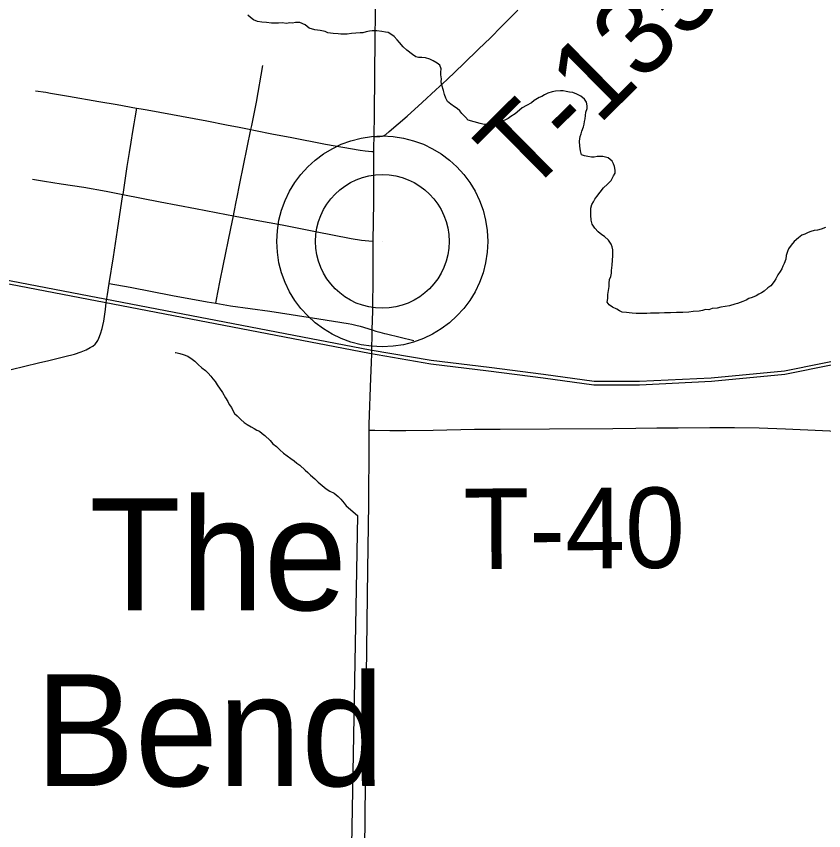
# Model space of a CAD drawing. Extents: x 2.1 to 73.9, y 4 to 26.
# Drawn here: x 45.0013 to 45.2862, y 22.704 to 22.9914 of the extents above; entities that cross this region are included whole.
import ezdxf

# ---------------------------------------------------------------- set-up
doc = ezdxf.new("R2010")
doc.units = 0
for name, color, linetype in [('GM_X_County_Road', 7, 'Continuous'), ('GM_X_Minor_River', 7, 'Continuous'), ('GM_X_Rail_Line', 7, 'Continuous'), ('GM_X_Township_Road', 7, 'Continuous'), ('GM_X_Township_Road_Text', 7, 'Continuous'), ('GM_X_Unincorporated', 7, 'Continuous'), ('GM_X_Unincorporated_Location', 7, 'Continuous'), ('GM_X_Unincorporated_Text', 7, 'Continuous')]:
    doc.layers.add(name, color=color, linetype=linetype)

msp = doc.modelspace()

# ---------------------------------------------------------------- linework, layer by layer
at = {"layer": 'GM_X_County_Road'}
for points in [[(45.12754, 22.94886), (45.12771, 22.95705), (45.12797, 22.98377), (45.12823, 23.00862), (45.12857, 23.03875), (45.12905, 23.06486), (45.12936, 23.08568), (45.12972, 23.09842), (45.12994, 23.11241), (45.13052, 23.14317), (45.13089, 23.16493), (45.1313, 23.18575), (45.13165, 23.20035), (45.13236, 23.23392), (45.13245, 23.24201), (45.13273, 23.25412), (45.13301, 23.27246), (45.13323, 23.29298), (45.13373, 23.33307), (45.13396, 23.34651)], [(45.12747, 22.94365), (45.12747, 22.94526), (45.12754, 22.94886)], [(45.12727, 22.91199), (45.12746, 22.92574), (45.12747, 22.94365)], [(45.1269, 22.8807), (45.12705, 22.88745), (45.12725, 22.89988), (45.12726, 22.91107), (45.12727, 22.91199)], [(45.1266, 22.8692), (45.12671, 22.87223), (45.1269, 22.8807)], [(45.12584, 22.84534), (45.12586, 22.84741), (45.1264, 22.86365), (45.1266, 22.8692)], [(45.12254, 22.36637), (45.12257, 22.36972), (45.12266, 22.41012), (45.12276, 22.44462), (45.12295, 22.47415), (45.12307, 22.49373), (45.12298, 22.51953), (45.12296, 22.53787), (45.12316, 22.5562), (45.12312, 22.56894), (45.12326, 22.58012), (45.12335, 22.59132), (45.12354, 22.61742), (45.12367, 22.63016), (45.12376, 22.64415), (45.12398, 22.66788), (45.12418, 22.6858), (45.1246, 22.73211), (45.12482, 22.75884), (45.12528, 22.79614), (45.12563, 22.81936), (45.12577, 22.84028), (45.12584, 22.84534)]]:
    msp.add_lwpolyline(points, dxfattribs=at)
at = {"layer": 'GM_X_Minor_River'}
for points in [[(45.14569, 22.97665), (45.14436, 22.97686), (45.14322, 22.97688), (45.14227, 22.97709), (45.14115, 22.97786), (45.13908, 22.97942), (45.13777, 22.98058), (45.13646, 22.98212), (45.13571, 22.98308), (45.13459, 22.98424), (45.13346, 22.98502), (45.13252, 22.9856), (45.13157, 22.98581), (45.13024, 22.98602), (45.12854, 22.98623), (45.12682, 22.98626), (45.12587, 22.98609), (45.12473, 22.98592), (45.12358, 22.98555), (45.12263, 22.98557), (45.1211, 22.9854), (45.11958, 22.98524), (45.11806, 22.98507), (45.11692, 22.98509), (45.11578, 22.98511), (45.11482, 22.98512), (45.11312, 22.98534), (45.11122, 22.98556), (45.11027, 22.98596), (45.10857, 22.98636), (45.10667, 22.98658), (45.10459, 22.98719), (45.10327, 22.98835), (45.10138, 22.98914), (45.09986, 22.98916), (45.09872, 22.98899), (45.09777, 22.989), (45.09662, 22.98883), (45.09511, 22.98905), (45.09377, 22.98888), (45.09244, 22.9889), (45.0913, 22.98892), (45.08959, 22.98913), (45.08789, 22.98935), (45.08637, 22.98957), (45.08505, 22.99016), (45.08392, 22.99093), (45.08298, 22.99171)], [(45.21122, 22.91101), (45.21029, 22.91236), (45.20879, 22.91371), (45.20785, 22.9143), (45.20654, 22.91527), (45.20542, 22.91661), (45.20449, 22.91796), (45.20413, 22.91948), (45.20397, 22.9212), (45.20398, 22.92234), (45.20401, 22.92367), (45.20441, 22.92499), (45.20499, 22.92593), (45.20539, 22.92687), (45.20616, 22.92781), (45.20733, 22.92931), (45.20849, 22.93082), (45.20984, 22.93212), (45.2112, 22.93343), (45.21198, 22.93513), (45.21257, 22.93607), (45.21258, 22.93702), (45.21241, 22.93835), (45.21205, 22.93931), (45.21149, 22.94027), (45.21018, 22.94143), (45.20829, 22.94184), (45.20714, 22.94186), (45.20619, 22.94187), (45.20524, 22.9417), (45.20429, 22.94171), (45.20296, 22.94192), (45.20182, 22.94213), (45.20069, 22.94253), (45.20033, 22.94387), (45.20017, 22.94558), (45.2, 22.94729), (45.20022, 22.949), (45.20062, 22.94994), (45.20082, 22.95089), (45.20142, 22.9524), (45.20162, 22.95334), (45.20182, 22.95429), (45.20203, 22.95524), (45.20226, 22.95752), (45.20266, 22.95884), (45.20267, 22.95979), (45.2025, 22.96112), (45.20176, 22.96208), (45.20044, 22.96324), (45.19912, 22.96384), (45.19761, 22.96443), (45.19647, 22.96464), (45.19533, 22.96485), (45.1942, 22.96505), (45.19325, 22.96507), (45.19153, 22.96491), (45.19039, 22.96473), (45.18886, 22.96419), (45.18771, 22.96364), (45.18675, 22.96308), (45.18579, 22.96272), (45.18406, 22.9616), (45.1831, 22.96086), (45.18137, 22.95994), (45.17984, 22.95901), (45.17887, 22.95827), (45.17733, 22.95696), (45.1758, 22.95603), (45.17483, 22.95529), (45.17368, 22.95474), (45.17234, 22.95419), (45.17063, 22.95384), (45.16967, 22.95366), (45.16872, 22.9533), (45.16777, 22.95331), (45.16643, 22.95314), (45.16492, 22.95355), (45.16283, 22.95415), (45.16075, 22.95475), (45.15982, 22.95572), (45.15851, 22.95707), (45.15776, 22.95803), (45.15682, 22.95881), (45.15588, 22.95939), (45.15456, 22.96036), (45.15344, 22.96133), (45.15289, 22.96248), (45.15234, 22.96382), (45.15198, 22.96515), (45.15144, 22.96706), (45.15126, 22.9682), (45.15128, 22.96934), (45.15111, 22.97068), (45.15113, 22.97163), (45.15115, 22.97277), (45.15079, 22.9741), (45.14985, 22.97488), (45.14834, 22.97566), (45.14721, 22.97625), (45.14569, 22.97665)], [(45.28682, 22.91684), (45.28529, 22.9163), (45.28395, 22.91594), (45.28281, 22.91577), (45.28166, 22.9154), (45.28071, 22.91504), (45.27956, 22.91449), (45.27841, 22.91413), (45.27725, 22.91319), (45.27571, 22.91189), (45.27474, 22.91057), (45.27377, 22.90926), (45.27337, 22.90832), (45.27297, 22.90699), (45.27276, 22.90566), (45.27217, 22.90415), (45.27177, 22.90321), (45.27138, 22.90227), (45.27079, 22.90133), (45.27001, 22.9002), (45.26923, 22.89869), (45.26864, 22.89775), (45.26748, 22.89625), (45.26651, 22.8955), (45.26517, 22.89439), (45.26421, 22.89383), (45.26325, 22.89328), (45.26229, 22.89272), (45.26095, 22.89217), (45.2598, 22.89181), (45.25884, 22.89126), (45.25769, 22.8907), (45.25673, 22.89034), (45.25578, 22.88997), (45.25482, 22.8898), (45.25291, 22.88926), (45.24986, 22.88874), (45.24852, 22.88838), (45.24681, 22.88822), (45.24566, 22.88785), (45.24452, 22.88787), (45.24338, 22.88751), (45.24223, 22.88734), (45.24014, 22.88718), (45.23861, 22.88702), (45.23652, 22.88686), (45.23424, 22.8869), (45.23214, 22.88674), (45.23005, 22.88677), (45.22815, 22.88661), (45.22644, 22.88664), (45.2251, 22.88666), (45.22377, 22.88649), (45.22263, 22.88651), (45.22111, 22.88653), (45.21997, 22.88655), (45.21864, 22.88657), (45.2175, 22.88678), (45.21655, 22.8868), (45.21503, 22.88701), (45.21409, 22.88741), (45.21314, 22.88799), (45.21164, 22.88877), (45.21051, 22.88955), (45.20976, 22.89051), (45.20997, 22.89184), (45.20999, 22.89317), (45.21042, 22.89601), (45.21044, 22.89715), (45.21065, 22.89848), (45.21105, 22.89961), (45.21125, 22.90075), (45.21127, 22.9017), (45.21147, 22.90265), (45.21149, 22.9036), (45.21171, 22.9053), (45.21173, 22.90682), (45.21174, 22.90777), (45.21176, 22.90891), (45.21159, 22.91006), (45.21122, 22.91101)], [(45.05733, 22.87279), (45.05752, 22.87279), (45.05809, 22.87259), (45.05904, 22.87239), (45.06017, 22.87199), (45.06187, 22.87139), (45.06338, 22.87042), (45.06432, 22.86964), (45.06544, 22.86848), (45.06676, 22.86732), (45.06807, 22.86635), (45.06901, 22.86539), (45.06994, 22.86442), (45.07069, 22.86346), (45.07144, 22.8625), (45.07218, 22.86135), (45.07404, 22.85866), (45.07515, 22.85674), (45.07589, 22.8554), (45.07644, 22.85444), (45.07719, 22.85329), (45.07774, 22.85233), (45.07829, 22.85118), (45.07923, 22.8504), (45.08054, 22.84905), (45.08167, 22.84809), (45.0828, 22.84731), (45.08412, 22.84653), (45.08525, 22.84594), (45.08619, 22.84535), (45.08714, 22.84496), (45.08807, 22.84418), (45.08901, 22.84341), (45.09089, 22.84167), (45.09182, 22.84051), (45.09314, 22.83954), (45.09426, 22.83839), (45.09557, 22.83722), (45.09689, 22.83625), (45.0982, 22.83528), (45.09933, 22.8345), (45.10027, 22.83373), (45.1014, 22.83295), (45.10327, 22.83121), (45.10421, 22.83044), (45.10515, 22.82947), (45.10665, 22.82812), (45.10777, 22.82696), (45.10928, 22.8258), (45.11059, 22.82464), (45.11191, 22.82385), (45.11342, 22.82307), (45.11492, 22.82191), (45.11586, 22.82094), (45.11698, 22.81959), (45.11772, 22.81863), (45.12168, 22.81523)], [(45.12168, 22.81523), (45.11844, 22.63412)]]:
    msp.add_lwpolyline(points, dxfattribs=at)
at = {"layer": 'GM_X_Rail_Line'}
for points in [[(44.39302, 22.98572), (44.59909, 22.96782), (44.64238, 22.96344), (44.75179, 22.94321), (44.89418, 22.91826), (45.12613, 22.87371), (45.14773, 22.87), (45.16812, 22.86753), (45.1873, 22.86505), (45.20516, 22.86259), (45.22113, 22.86259), (45.24643, 22.86382), (45.27232, 22.86629), (45.3242, 22.87679), (45.37366, 22.88793), (45.41327, 22.89721), (45.44924, 22.90404), (45.4821, 22.90652), (45.51185, 22.90838), (45.54225, 22.90776), (45.58442, 22.90404)], [(44.39292, 22.98448), (44.59837, 22.96628), (44.6422, 22.96221), (44.75155, 22.9419), (44.89395, 22.91704), (45.1259, 22.87248), (45.14755, 22.86877), (45.16796, 22.8663), (45.18714, 22.86382), (45.20508, 22.86135), (45.22116, 22.86135), (45.24652, 22.86258), (45.2725, 22.86506), (45.32446, 22.87558), (45.37394, 22.88672), (45.41353, 22.896), (45.4494, 22.9028), (45.48219, 22.90528), (45.51188, 22.90713), (45.54219, 22.90652), (45.58425, 22.9028)]]:
    msp.add_lwpolyline(points, dxfattribs=at)
at = {"layer": 'GM_X_Township_Road'}
for points in [[(45.12754, 22.94886), (45.12862, 22.94892), (45.12962, 22.94898), (45.13048, 22.94911), (45.13092, 22.94924), (45.13168, 22.94968), (45.13283, 22.95066), (45.13921, 22.95615), (45.14449, 22.96096), (45.14929, 22.96537), (45.15317, 22.96895), (45.15926, 22.9747), (45.16434, 22.97971), (45.16858, 22.98381), (45.17254, 22.98776), (45.17824, 22.99348)], [(45.08411, 22.95137), (45.08442, 22.95286), (45.086, 22.96109), (45.08829, 22.97399)], [(45.00808, 22.96508), (45.01176, 22.96454), (45.01339, 22.96426), (45.01976, 22.96321), (45.03045, 22.96133), (45.03688, 22.96019), (45.04374, 22.95899)], [(45.04374, 22.95899), (45.04314, 22.95553), (45.04278, 22.95343), (45.04232, 22.95066), (45.04171, 22.94696), (45.04109, 22.94326), (45.04034, 22.93833), (45.03889, 22.92847)], [(45.04374, 22.95899), (45.0454, 22.9587), (45.04753, 22.95836), (45.06848, 22.95446), (45.07543, 22.95312), (45.07994, 22.95219), (45.08411, 22.95137)], [(45.07916, 22.927), (45.08018, 22.93232), (45.08411, 22.95137)], [(45.08411, 22.95137), (45.0851, 22.95118), (45.09211, 22.94981), (45.09789, 22.94867), (45.11037, 22.94625), (45.12261, 22.9441), (45.12436, 22.94385), (45.12555, 22.94375), (45.12673, 22.94369), (45.12747, 22.94365)], [(45.00703, 22.9339), (45.01132, 22.93323), (45.01714, 22.93229), (45.02512, 22.93108), (45.03307, 22.9297), (45.03889, 22.92847)], [(45.03412, 22.89712), (45.03558, 22.90648), (45.03704, 22.91594), (45.03889, 22.92847)], [(45.03889, 22.92847), (45.05205, 22.92593), (45.06455, 22.92355), (45.07553, 22.92145), (45.0779, 22.92099)], [(45.0779, 22.92099), (45.07817, 22.92227), (45.07906, 22.92652), (45.07916, 22.927)], [(45.07167, 22.89013), (45.07241, 22.89394), (45.07324, 22.89819), (45.07426, 22.90331), (45.07695, 22.91651), (45.0779, 22.92099)], [(45.0779, 22.92099), (45.08589, 22.91945), (45.09506, 22.91781), (45.10693, 22.91542), (45.11943, 22.91292), (45.12316, 22.91237), (45.12572, 22.91214), (45.12727, 22.91199)], [(44.99947, 22.86669), (45.00428, 22.86791), (45.00911, 22.86909), (45.01274, 22.86993), (45.01849, 22.87131), (45.0218, 22.8722), (45.0242, 22.87298), (45.02598, 22.8737), (45.0274, 22.87448), (45.02826, 22.87497), (45.02911, 22.87563), (45.02956, 22.87623), (45.03012, 22.87699), (45.03045, 22.87782), (45.03107, 22.87931), (45.03161, 22.88116), (45.03188, 22.88232), (45.03218, 22.88378), (45.03278, 22.88796), (45.03308, 22.89037), (45.03353, 22.89325), (45.03412, 22.89712)], [(45.03412, 22.89712), (45.04145, 22.89582), (45.05643, 22.89286), (45.06866, 22.89063), (45.07167, 22.89013)], [(45.07167, 22.89013), (45.07693, 22.88925), (45.09079, 22.8873), (45.108, 22.8846), (45.11845, 22.88295), (45.11964, 22.88273), (45.1211, 22.88237), (45.1226, 22.882), (45.1269, 22.8807)], [(45.1269, 22.8807), (45.12821, 22.88031), (45.12952, 22.87991), (45.13116, 22.87946), (45.13197, 22.87927), (45.14152, 22.87695)], [(45.12584, 22.84534), (45.12785, 22.84532), (45.13315, 22.84525), (45.13874, 22.84522), (45.14837, 22.84537), (45.16298, 22.84564)], [(45.16298, 22.84564), (45.17199, 22.8457), (45.1894, 22.84579), (45.21178, 22.84598), (45.21986, 22.84606), (45.22732, 22.84621), (45.23477, 22.8461), (45.24595, 22.84623), (45.25466, 22.84627), (45.26336, 22.84614), (45.27268, 22.84585), (45.28571, 22.84517), (45.29348, 22.84486), (45.29782, 22.84467), (45.30717, 22.84416), (45.31083, 22.84401)]]:
    msp.add_lwpolyline(points, dxfattribs=at)
at = {"layer": 'GM_X_Unincorporated'}
for radius in [0.0372, 0.02358]:
    msp.add_circle((45.13044, 22.91193), radius, dxfattribs=at)
at = {"layer": 'GM_X_Unincorporated_Location'}
msp.add_line((45.13044, 22.91193), (45.13044, 22.91193), dxfattribs=at)

# ---------------------------------------------------------------- texts
at = {"layer": 'GM_X_Township_Road_Text'}
for s, rotation, p in [('T-135', 44.5941, (45.18117, 22.92753)), ('T-40', 0.3537, (45.15917, 22.79628))]:
    msp.add_text(s, height=0.028409, rotation=rotation, dxfattribs=at).set_placement(p)
at = {"layer": 'GM_X_Unincorporated_Text'}
for s, p in [('The', (45.02704, 22.78182)), ('Bend', (45.00788, 22.71974))]:
    msp.add_text(s, height=0.039489, rotation=0, dxfattribs=at).set_placement(p)

doc.saveas('drawing.dxf')
